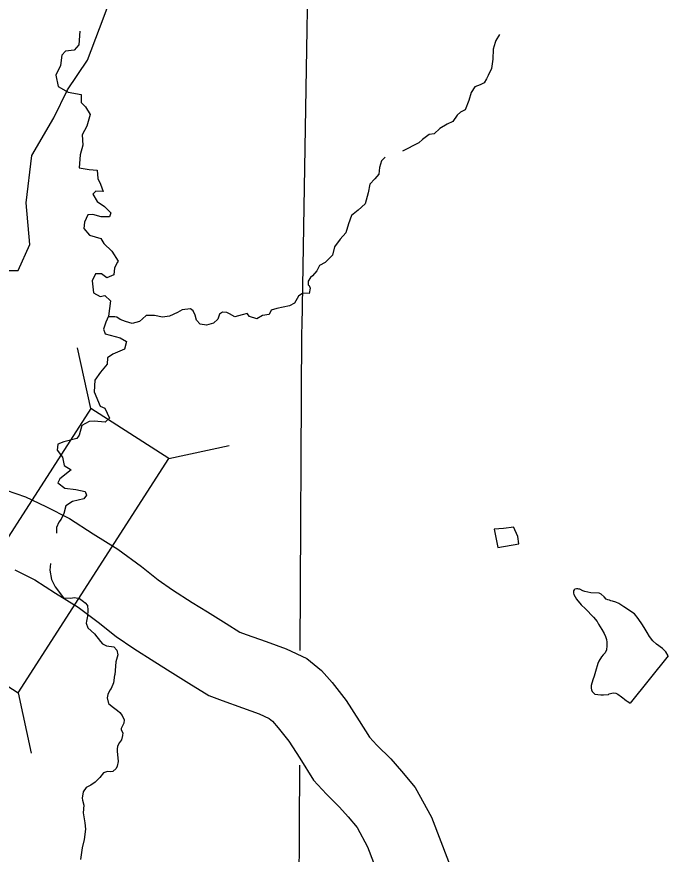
# Model space of a CAD drawing. Extents: x -492261 to -432772, y 1441225 to 1452922.
# Drawn here: x -459877 to -459807.5, y 1452369.4 to 1452458.8 of the extents above; entities that cross this region are included whole.
import ezdxf

# ---------------------------------------------------------------- set-up
doc = ezdxf.new("R2010")
doc.units = 0
doc.layers.add('Default', color=7, linetype='Continuous')

msp = doc.modelspace()

# ---------------------------------------------------------------- linework, layer by layer
at = {"layer": 'Default'}
for p, q in [((-459869.105, 1452416.978), (-459870.504, 1452423.428)), ((-459860.779, 1452411.621), (-459854.329, 1452413.02)), ((-459876.85, 1452386.645), (-459875.451, 1452380.195))]:
    msp.add_line(p, q, dxfattribs=at)
for points in [[(-459846.755, 1452391.158), (-459846.591, 1452425.073), (-459846.564, 1452425.8), (-459845.446, 1452491.157), (-459846.66, 1452556.889), (-459846.593, 1452557.893), (-459846.592, 1452564.338)], [(-459870.264, 1452457.22), (-459870.388, 1452455.761), (-459870.883, 1452455.183), (-459871.807, 1452455.099), (-459872.175, 1452454.669), (-459872.347, 1452453.564), (-459872.819, 1452452.543), (-459872.576, 1452451.307), (-459871.53, 1452450.72), (-459870.127, 1452450.463), (-459870.14, 1452449.624), (-459869.658, 1452449.142), (-459869.159, 1452448.347), (-459869.528, 1452447.103), (-459870.014, 1452446.144), (-459869.948, 1452445.043), (-459870.245, 1452444.025), (-459870.35, 1452442.646), (-459869.273, 1452442.472), (-459868.434, 1452442.383), (-459868.359, 1452441.495), (-459868.075, 1452440.91), (-459867.776, 1452440.1), (-459868.564, 1452440.165), (-459868.884, 1452439.848), (-459868.436, 1452439.065), (-459867.653, 1452438.512), (-459866.981, 1452437.832), (-459867.112, 1452437.417), (-459867.999, 1452437.417), (-459868.902, 1452437.668), (-459869.426, 1452437.611), (-459869.778, 1452436.855), (-459869.83, 1452436.153), (-459869.257, 1452435.472), (-459868.015, 1452435.088), (-459867.708, 1452434.578), (-459866.858, 1452433.763), (-459866.18, 1452432.683), (-459866.266, 1452432.569), (-459866.582, 1452431.989), (-459866.659, 1452431.236), (-459867.391, 1452430.913), (-459867.947, 1452431.319), (-459868.597, 1452431.323), (-459868.948, 1452430.579), (-459868.817, 1452429.303), (-459868.087, 1452428.925), (-459867.588, 1452429.007), (-459867.018, 1452428.439), (-459867.119, 1452427.648), (-459867.206, 1452426.82), (-459867.509, 1452426.165), (-459867.761, 1452425.435), (-459867.554, 1452424.937), (-459865.985, 1452424.508), (-459865.305, 1452424.103), (-459865.505, 1452423.287), (-459866.76, 1452422.769), (-459867.328, 1452422.36), (-459867.369, 1452421.696), (-459868.068, 1452420.847), (-459868.68, 1452419.975), (-459868.737, 1452418.734), (-459868.115, 1452417.202), (-459867.6, 1452417.009), (-459867.122, 1452415.926), (-459867.553, 1452415.519), (-459868.754, 1452415.603), (-459869.278, 1452415.596), (-459870.072, 1452415.172), (-459870.357, 1452414.141), (-459870.576, 1452413.763), (-459871.97, 1452413.406), (-459872.616, 1452413.159), (-459872.682, 1452412.532), (-459872.134, 1452411.788), (-459871.958, 1452410.876), (-459871.214, 1452410.435), (-459872.4, 1452409.467), (-459872.618, 1452409.026), (-459871.872, 1452408.46), (-459870.684, 1452408.326), (-459869.706, 1452408.114), (-459869.55, 1452407.74), (-459869.832, 1452407.323), (-459871.065, 1452407.043), (-459871.782, 1452406.57)], [(-459825.511, 1452456.854), (-459825.892, 1452456.21), (-459825.977, 1452455.996), (-459826.179, 1452455.304), (-459826.213, 1452454.239), (-459826.373, 1452453.222), (-459826.725, 1452452.479), (-459826.907, 1452452.151), (-459827.151, 1452451.697), (-459827.585, 1452451.503), (-459828.144, 1452451.282), (-459828.547, 1452450.663), (-459828.785, 1452449.821), (-459829.158, 1452448.839), (-459829.654, 1452448.569), (-459830.037, 1452448.276), (-459830.489, 1452447.569), (-459831.097, 1452447.31), (-459831.865, 1452446.849), (-459832.469, 1452446.277), (-459833.03, 1452446.207), (-459833.709, 1452445.659), (-459834.104, 1452445.303), (-459835.85, 1452444.431)], [(-459837.716, 1452443.775), (-459838.114, 1452443.398), (-459838.311, 1452442.682), (-459838.378, 1452441.964), (-459838.795, 1452441.457), (-459839.337, 1452440.886), (-459839.536, 1452439.969), (-459839.831, 1452438.801), (-459840.583, 1452438.114), (-459841.287, 1452437.566), (-459841.599, 1452436.685), (-459841.885, 1452435.692), (-459842.512, 1452435.045), (-459843.1, 1452434.21), (-459843.312, 1452433.331), (-459844.1, 1452432.531), (-459844.72, 1452432.21), (-459844.987, 1452431.667), (-459845.453, 1452431.11), (-459845.676, 1452430.944), (-459845.932, 1452430.553), (-459845.902, 1452430.177), (-459845.826, 1452430.091), (-459845.697, 1452429.817), (-459845.813, 1452429.252), (-459846.476, 1452429.268), (-459846.959, 1452428.961), (-459847.36, 1452428.191), (-459847.893, 1452427.909), (-459849.276, 1452427.627), (-459849.873, 1452427.468), (-459850.079, 1452427.002), (-459850.777, 1452426.905), (-459851.409, 1452426.546), (-459852.175, 1452426.799), (-459852.417, 1452427.108), (-459852.94, 1452426.976), (-459853.736, 1452426.74), (-459854.315, 1452427.058), (-459854.592, 1452427.217), (-459855.068, 1452427.26), (-459855.377, 1452427.018), (-459855.544, 1452426.515), (-459856, 1452426.058), (-459856.747, 1452425.86), (-459857.448, 1452425.951), (-459857.842, 1452426.409), (-459857.962, 1452426.921), (-459858.169, 1452427.394), (-459858.484, 1452427.615), (-459859.344, 1452427.478), (-459859.84, 1452427.221), (-459860.721, 1452426.808), (-459861.47, 1452426.71), (-459862.31, 1452426.899)], [(-459862.31, 1452426.899), (-459863.184, 1452426.875), (-459863.578, 1452426.519), (-459863.899, 1452426.252), (-459864.696, 1452426.028), (-459865.411, 1452426.244), (-459865.977, 1452426.461), (-459866.343, 1452426.707), (-459866.555, 1452426.742), (-459867.24, 1452426.747)], [(-459878.133, 1452408.259), (-459876.056, 1452407.532), (-459873.909, 1452406.514), (-459871.36, 1452405.23), (-459868.847, 1452403.613), (-459866.22, 1452401.977), (-459863.709, 1452400.113), (-459861.934, 1452398.677), (-459860.387, 1452397.64), (-459858.286, 1452396.276), (-459856.672, 1452395.287), (-459854.679, 1452394.021), (-459853.198, 1452393.106), (-459852.547, 1452392.859), (-459850.395, 1452392.111), (-459848.268, 1452391.331), (-459846.057, 1452390.294), (-459844.511, 1452389.038), (-459843.365, 1452387.739), (-459841.848, 1452385.841), (-459840.476, 1452383.655), (-459839.378, 1452381.919), (-459838.581, 1452381.064), (-459837.089, 1452379.586), (-459835.972, 1452378.294), (-459834.497, 1452376.554), (-459832.759, 1452373.389), (-459830.128, 1452366.505)], [(-459871.782, 1452406.57), (-459871.971, 1452405.779), (-459872.249, 1452405.161), (-459872.506, 1452404.832), (-459872.761, 1452404.278), (-459872.763, 1452403.676)], [(-459823.977, 1452404.323), (-459825.085, 1452404.176), (-459826.096, 1452404.093), (-459825.693, 1452402.159), (-459823.464, 1452402.541), (-459823.556, 1452403.329), (-459824.027, 1452404.36)], [(-459877.204, 1452399.776), (-459875.086, 1452398.709), (-459872.859, 1452397.276), (-459870.445, 1452395.772), (-459868.304, 1452394.183), (-459866.389, 1452392.635), (-459864.518, 1452391.38), (-459862.287, 1452389.932), (-459860.642, 1452388.924), (-459858.662, 1452387.666), (-459856.527, 1452386.346), (-459855.107, 1452385.809), (-459852.918, 1452385.047), (-459851.156, 1452384.402), (-459850.073, 1452383.894), (-459849.723, 1452383.609), (-459849.109, 1452382.914), (-459847.974, 1452381.493), (-459846.821, 1452379.656), (-459845.343, 1452377.32), (-459843.968, 1452375.843), (-459842.573, 1452374.461), (-459841.669, 1452373.415), (-459840.706, 1452372.28), (-459839.581, 1452370.231), (-459837.09, 1452363.713)], [(-459873.394, 1452400.432), (-459873.456, 1452399.709), (-459873.279, 1452398.735), (-459872.918, 1452397.938), (-459872.013, 1452396.761), (-459871.251, 1452396.746), (-459870.854, 1452396.82), (-459870.306, 1452396.714), (-459869.896, 1452396.395), (-459869.714, 1452396.258), (-459869.469, 1452395.947), (-459869.425, 1452395.446), (-459869.461, 1452394.829), (-459869.578, 1452394.277), (-459869.6, 1452394.076), (-459869.43, 1452393.577), (-459868.696, 1452392.923), (-459868.084, 1452392.105), (-459867.843, 1452391.858), (-459867.415, 1452391.663), (-459866.639, 1452391.536), (-459866.342, 1452391.197), (-459866.205, 1452390.696), (-459866.416, 1452389.961), (-459866.545, 1452388.544), (-459866.57, 1452388.519), (-459866.682, 1452387.691), (-459866.936, 1452387.099), (-459867.071, 1452386.934), (-459867.289, 1452386.468), (-459867.359, 1452386.116), (-459867.2, 1452385.505), (-459867.048, 1452385.369), (-459866.833, 1452385.184), (-459866.239, 1452384.754), (-459866.012, 1452384.556)], [(-459807.512, 1452390.596), (-459807.781, 1452391.031), (-459808.136, 1452391.364), (-459808.78, 1452391.831), (-459809.147, 1452392.177), (-459809.516, 1452392.648), (-459809.772, 1452393.07), (-459809.977, 1452393.418), (-459810.247, 1452393.903), (-459810.719, 1452394.56), (-459811.126, 1452395.056), (-459812.249, 1452395.817), (-459812.779, 1452396.173), (-459813.119, 1452396.319), (-459813.457, 1452396.414), (-459813.621, 1452396.462), (-459813.784, 1452396.51), (-459813.972, 1452396.57), (-459814.148, 1452396.618), (-459814.339, 1452396.866), (-459814.655, 1452397.149), (-459814.882, 1452397.284), (-459815.782, 1452397.309), (-459816.396, 1452397.451), (-459816.623, 1452397.536), (-459816.937, 1452397.682), (-459817.037, 1452397.706), (-459817.138, 1452397.717), (-459817.225, 1452397.741), (-459817.313, 1452397.74), (-459817.462, 1452397.7), (-459817.536, 1452397.636), (-459817.622, 1452397.51), (-459817.631, 1452397.272), (-459817.566, 1452397.122), (-459817.309, 1452396.625), (-459816.788, 1452396.031), (-459816.332, 1452395.599), (-459815.469, 1452394.696), (-459815.1, 1452394.238), (-459814.958, 1452393.964), (-459814.613, 1452393.393), (-459814.331, 1452392.958), (-459814.202, 1452392.634), (-459814.11, 1452392.335), (-459814.068, 1452392.06), (-459814.075, 1452391.647), (-459814.106, 1452391.22), (-459814.226, 1452390.893), (-459814.448, 1452390.677), (-459814.632, 1452390.474), (-459814.926, 1452390.032), (-459815.009, 1452389.768), (-459815.272, 1452388.925), (-459815.427, 1452388.435), (-459815.571, 1452388.02), (-459815.737, 1452387.429), (-459815.733, 1452387.128), (-459815.693, 1452386.978), (-459815.615, 1452386.792), (-459815.349, 1452386.507), (-459815.011, 1452386.462), (-459814.71, 1452386.428), (-459814.41, 1452386.42), (-459813.874, 1452386.465), (-459813.825, 1452386.54), (-459813.401, 1452386.634), (-459813.113, 1452386.588), (-459812.875, 1452386.503), (-459812.483, 1452386.208), (-459812.356, 1452386.097), (-459812.192, 1452385.974), (-459811.952, 1452385.777), (-459811.839, 1452385.728), (-459811.561, 1452385.532)], [(-459807.512, 1452390.596), (-459811.561, 1452385.532)], [(-459866.012, 1452384.556), (-459865.757, 1452384.222), (-459865.548, 1452383.775), (-459865.59, 1452383.398), (-459865.781, 1452382.993), (-459865.878, 1452382.828), (-459865.862, 1452382.691), (-459865.668, 1452382.369), (-459865.712, 1452382.08), (-459865.815, 1452381.614), (-459866.046, 1452381.346), (-459866.238, 1452380.966), (-459866.294, 1452380.639), (-459866.277, 1452380.427), (-459866.191, 1452379.313), (-459866.281, 1452378.835), (-459866.388, 1452378.557), (-459866.756, 1452378.249), (-459867.031, 1452378.231), (-459867.318, 1452378.25), (-459867.752, 1452378.091), (-459868.129, 1452377.608), (-459868.631, 1452377.096), (-459869.112, 1452376.799), (-459869.581, 1452376.526), (-459869.934, 1452376.093), (-459870.02, 1452375.402), (-459869.978, 1452375.202), (-459869.841, 1452374.654), (-459869.924, 1452373.825), (-459869.74, 1452372.788), (-459869.676, 1452372.113), (-459869.802, 1452370.995), (-459870.034, 1452370.113), (-459870.208, 1452368.881)], [(-459847.534, 1452299.557), (-459846.911, 1452358.941), (-459846.814, 1452378.928)]]:
    msp.add_lwpolyline(points, dxfattribs=at)
for points in [[(-459909.425, 1452471.462), (-459907.521, 1452458.773), (-459908.367, 1452439.529), (-459906.675, 1452438.472), (-459903.503, 1452438.472), (-459903.503, 1452431.705), (-459876.858, 1452431.705), (-459875.589, 1452434.454), (-459876.012, 1452438.895), (-459875.377, 1452443.97), (-459873.051, 1452447.988), (-459871.571, 1452450.949), (-459869.456, 1452454.121), (-459868.187, 1452457.505), (-459867.13, 1452460.254), (-459865.227, 1452462.58), (-459864.804, 1452464.06), (-459865.65, 1452465.118), (-459872.205, 1452465.118), (-459870.725, 1452468.078), (-459870.513, 1452469.981), (-459871.39, 1452471.443)], [(-459869.105, 1452416.978), (-459885.176, 1452392.002), (-459876.85, 1452386.645), (-459860.779, 1452411.621)]]:
    msp.add_lwpolyline(points, close=True, dxfattribs=at)

doc.saveas('drawing.dxf')
